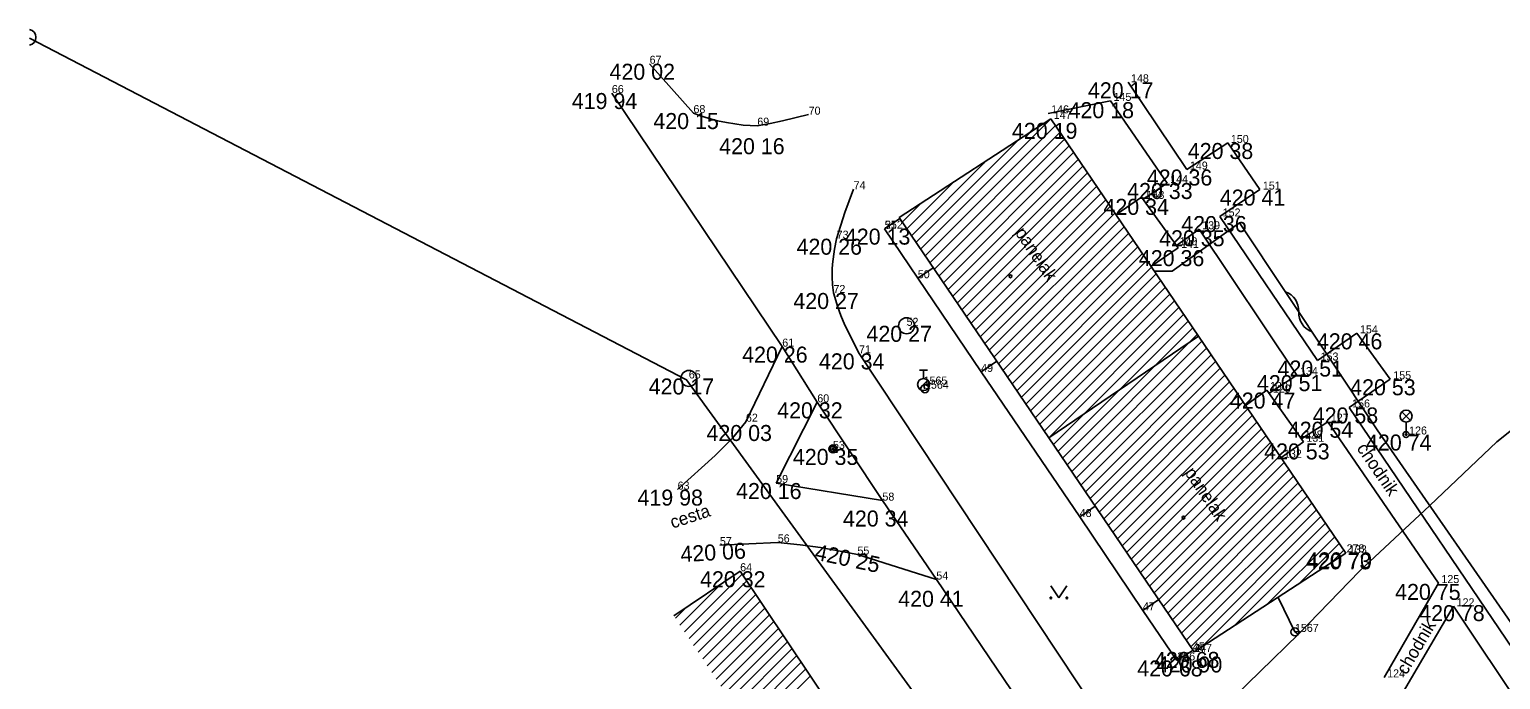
# Model space of a CAD drawing. Extents: x -559180 to -551373, y -1076947 to -1072071.
# Drawn here: x -555000 to -554908.1, y -1072904.4 to -1072863.8 of the extents above; entities that cross this region are included whole.
import ezdxf

# ---------------------------------------------------------------- set-up
doc = ezdxf.new("R2010")
doc.units = 0
for name, color, linetype in [('13_PLOTY', 7, 'Continuous'), ('14_BUDOVY', 7, 'Continuous'), ('17_KOMUNIKACE', 7, 'Continuous'), ('18_POLOHOPIS', 7, 'Continuous'), ('1_VODA_ZN', 7, 'Continuous'), ('20_EL_ZN', 7, 'Continuous'), ('2_VODOVOD', 7, 'Continuous'), ('30_SDEL_ZN', 7, 'Continuous'), ('32', 7, 'Continuous'), ('3_BODY', 7, 'Continuous'), ('40_KANAL_ZN', 7, 'Continuous'), ('45_ZN_KULTURY', 7, 'Continuous'), ('47_ZN_STAV_OBJ$', 7, 'Continuous'), ('52_POPIS_UCELOVY', 7, 'Continuous'), ('6_VYSKY', 7, 'Continuous'), ('kanal_stáv', 7, 'Continuous')]:
    doc.layers.add(name, color=color, linetype=linetype)

# ---------------------------------------------------------------- blocks, each defined once
blk = doc.blocks.new('POINT_DISPLAY')
blk.add_line((0, 0), (0, 0))
blk = doc.blocks.new('SAK')
at = {"layer": '40_KANAL_ZN'}
blk.add_circle((0, 0), 0.5, dxfattribs=at)
blk = doc.blocks.new('SLB')
at = {"layer": '20_EL_ZN'}
for radius in [0.25, 0.158, 0.05]:
    blk.add_circle((0, 0), radius, dxfattribs=at)
blk = doc.blocks.new('PARK')
at = {"layer": '45_ZN_KULTURY'}
for p, q in [((-0.5, 0.75), (0, 0)), ((0, 0), (0.5, 0.75))]:
    blk.add_line(p, q, dxfattribs=at)
for centre in [(-0.5, 0), (0.5, 0)]:
    blk.add_circle(centre, 0.05, dxfattribs=at)
blk = doc.blocks.new('BZ')
at = {"layer": '47_ZN_STAV_OBJ$'}
blk.add_circle((0, 0), 0.0875, dxfattribs=at)
blk = doc.blocks.new('LA')
at = {"layer": '20_EL_ZN'}
for p, q in [((-0.265, 1.415), (0.265, 0.885)), ((-0.265, 0.885), (0.265, 1.415)), ((0, 0), (0, 0.775))]:
    blk.add_line(p, q, dxfattribs=at)
for centre, radius in [((0, 1.15), 0.375), ((0, 0), 0.19), ((0, 0), 0.05)]:
    blk.add_circle(centre, radius, dxfattribs=at)
blk = doc.blocks.new('SV')
at = {"layer": '1_VODA_ZN'}
blk.add_circle((0, 0), 0.25, dxfattribs=at)
blk = doc.blocks.new('HYP')
at = {"layer": '1_VODA_ZN'}
for p, q in [((-0.265, -0.265), (0.265, 0.265)), ((-0.25, 0.9), (0.25, 0.9)), ((0, 0.375), (0, 0.9))]:
    blk.add_line(p, q, dxfattribs=at)
blk.add_circle((0, 0), 0.375, dxfattribs=at)
blk = doc.blocks.new('SDEP')
at = {"layer": '30_SDEL_ZN'}
for centre, radius, start, end in [((0.75, -1.001), 1.251, 53.1529, 126.84692), ((2.25, 1), 1.25, 233.13001, 306.86981)]:
    blk.add_arc(centre, radius, start, end, dxfattribs=at)

msp = doc.modelspace()

# ---------------------------------------------------------------- linework, layer by layer
at = {"layer": '13_PLOTY'}
for p, q in [((-554924.38, -1072875.87), (-554928.59, -1072878.88)), ((-554915.76, -1072888.79), (-554924.38, -1072875.87)), ((-554928.59, -1072878.88), (-554929.702, -1072878.891)), ((-554902.88, -1072907.4), (-554915.76, -1072888.79))]:
    msp.add_line(p, q, dxfattribs=at)
at = {"layer": '14_BUDOVY'}
for p, q in [((-554945.65, -1072875.54), (-554936.17, -1072869.38)), ((-554926.945, -1072882.945), (-554936.17, -1072869.38)), ((-554936.292, -1072889.301), (-554945.65, -1072875.54)), ((-554936.292, -1072889.301), (-554926.945, -1072882.945)), ((-554917.72, -1072896.51), (-554926.945, -1072882.945)), ((-554927.2, -1072902.67), (-554936.292, -1072889.301)), ((-554927.2, -1072902.67), (-554917.72, -1072896.51)), ((-554959.73, -1072900.419), (-554955.58, -1072897.63)), ((-554919.67, -1072951.07), (-554955.58, -1072897.63))]:
    msp.add_line(p, q, dxfattribs=at)
at = {"layer": '17_KOMUNIKACE'}
for p, q in [((-554961.24, -1072865.93), (-554958.5, -1072869.01)), ((-554952.95, -1072883.6), (-554963.6, -1072867.76)), ((-554952.95, -1072883.6), (-554955.22, -1072888.29)), ((-554950.76, -1072887.08), (-554952.95, -1072883.6)), ((-554933.23, -1072906.5), (-554948.15, -1072884.02)), ((-554953.33, -1072892.12), (-554950.76, -1072887.08)), ((-554946.69, -1072893.22), (-554950.76, -1072887.08)), ((-554946.69, -1072893.22), (-554953.33, -1072892.12)), ((-554943.32, -1072898.15), (-554946.69, -1072893.22)), ((-554953.23, -1072895.83), (-554956.85, -1072896)), ((-554943.32, -1072898.15), (-554948.25, -1072896.59)), ((-554936.14, -1072908.71), (-554943.32, -1072898.15))]:
    msp.add_line(p, q, dxfattribs=at)
for points in [[(-554958.5, -1072869.01), (-554958.052, -1072869.194), (-554957.571, -1072869.336), (-554957.005, -1072869.49), (-554956.428, -1072869.611), (-554955.915, -1072869.691), (-554955.391, -1072869.76), (-554954.51, -1072869.8)], [(-554954.51, -1072869.8), (-554953.714, -1072869.67), (-554952.936, -1072869.506), (-554951.3, -1072869.11)], [(-554949.55, -1072876.86), (-554949.047, -1072875.228), (-554948.49, -1072873.77)], [(-554949.75, -1072880.25), (-554949.806, -1072879.746), (-554949.835, -1072879.246), (-554949.832, -1072878.767), (-554949.809, -1072878.447), (-554949.676, -1072877.51), (-554949.55, -1072876.86)], [(-554948.15, -1072884.02), (-554949.047, -1072882.259), (-554949.287, -1072881.663), (-554949.467, -1072881.144), (-554949.75, -1072880.25)], [(-554955.22, -1072888.29), (-554956.062, -1072889.312), (-554957.141, -1072890.393), (-554959.49, -1072892.53)], [(-554948.25, -1072896.59), (-554949.221, -1072896.392), (-554950.56, -1072896.154), (-554951.824, -1072895.979), (-554953.23, -1072895.83)]]:
    msp.add_lwpolyline(points, dxfattribs=at)
at = {"layer": '18_POLOHOPIS'}
for p, q in [((-554931.34, -1072867.09), (-554927.66, -1072872.54)), ((-554932.43, -1072868.25), (-554936.33, -1072869.03)), ((-554928.89, -1072873.38), (-554932.43, -1072868.25)), ((-554927.66, -1072872.54), (-554925.1, -1072870.88)), ((-554925.1, -1072870.88), (-554923.1, -1072873.79)), ((-554930.398, -1072874.388), (-554928.89, -1072873.38)), ((-554932.105, -1072875.358), (-554930.49, -1072874.26)), ((-554928.21, -1072877.43), (-554930.49, -1072874.26)), ((-554923.1, -1072873.79), (-554925.61, -1072875.47)), ((-554945.609, -1072875.6), (-554946.55, -1072876.24)), ((-554925.61, -1072875.47), (-554919.49, -1072884.47)), ((-554944.48, -1072879.33), (-554946.55, -1072876.24)), ((-554926.89, -1072876.27), (-554928.32, -1072877.277)), ((-554920.78, -1072885.38), (-554926.89, -1072876.27)), ((-554929.91, -1072878.586), (-554928.21, -1072877.43)), ((-554943.518, -1072878.676), (-554944.48, -1072879.33)), ((-554944.48, -1072879.33), (-554940.52, -1072885.18)), ((-554919.49, -1072884.47), (-554917.03, -1072882.77)), ((-554917.03, -1072882.77), (-554914.95, -1072885.64)), ((-554939.545, -1072884.517), (-554940.52, -1072885.18)), ((-554934.36, -1072894.24), (-554940.52, -1072885.18)), ((-554922.523, -1072886.504), (-554920.78, -1072885.38)), ((-554914.95, -1072885.64), (-554917.52, -1072887.4)), ((-554922.66, -1072886.31), (-554924.004, -1072887.27)), ((-554922.66, -1072886.31), (-554920.38, -1072889.54)), ((-554917.52, -1072887.4), (-554902.89, -1072909.01)), ((-554918.85, -1072888.29), (-554920.508, -1072889.358)), ((-554911.94, -1072898.37), (-554918.85, -1072888.29)), ((-554920.38, -1072889.54), (-554921.78, -1072890.54)), ((-554933.384, -1072893.576), (-554934.36, -1072894.24)), ((-554930.41, -1072900.08), (-554934.36, -1072894.24)), ((-554915.33, -1072904.26), (-554911.94, -1072898.37)), ((-554929.419, -1072899.406), (-554930.41, -1072900.08)), ((-554910.99, -1072899.82), (-554914.33, -1072905.49)), ((-554900.77, -1072915.1), (-554910.99, -1072899.82)), ((-554928.29, -1072903.2), (-554930.41, -1072900.08)), ((-554927.27, -1072902.567), (-554928.29, -1072903.2))]:
    msp.add_line(p, q, dxfattribs=at)
at = {"layer": '2_VODOVOD'}
for p, q in [((-554944.03, -1072886.23), (-554944.12, -1072885.97)), ((-554920.91, -1072901.42), (-554921.958, -1072899.264)), ((-554920.69, -1072901.57), (-554920.91, -1072901.42))]:
    msp.add_line(p, q, dxfattribs=at)
msp.add_lwpolyline([(-554925.47, -1072906.22), (-554920.69, -1072901.57), (-554916.88, -1072897.63), (-554912.47, -1072893.53), (-554908.3, -1072889.54), (-554903.86, -1072886.01), (-554895.61, -1072881.21), (-554888.478, -1072877.399)], dxfattribs=at)
at = {"layer": '32'}
for p, q in [((-554944.306, -1072877.516), (-554936.17, -1072869.38)), ((-554944.02, -1072877.937), (-554935.884, -1072869.801)), ((-554943.734, -1072878.358), (-554935.598, -1072870.222)), ((-554943.447, -1072878.779), (-554935.311, -1072870.643)), ((-554944.592, -1072877.095), (-554938.189, -1072870.692)), ((-554943.161, -1072879.2), (-554935.025, -1072871.064)), ((-554942.875, -1072879.621), (-554934.739, -1072871.484)), ((-554944.879, -1072876.674), (-554940.208, -1072872.004)), ((-554942.589, -1072880.041), (-554934.453, -1072871.905)), ((-554942.303, -1072880.462), (-554934.166, -1072872.326)), ((-554945.165, -1072876.253), (-554942.227, -1072873.316)), ((-554942.016, -1072880.883), (-554933.88, -1072872.747)), ((-554941.73, -1072881.304), (-554933.594, -1072873.168)), ((-554941.444, -1072881.725), (-554933.308, -1072873.589)), ((-554941.158, -1072882.146), (-554933.022, -1072874.01)), ((-554945.451, -1072875.833), (-554944.246, -1072874.628)), ((-554940.871, -1072882.567), (-554932.735, -1072874.431)), ((-554940.585, -1072882.988), (-554932.449, -1072874.851)), ((-554940.299, -1072883.408), (-554932.163, -1072875.272)), ((-554940.013, -1072883.829), (-554931.877, -1072875.693)), ((-554939.727, -1072884.25), (-554931.59, -1072876.114)), ((-554939.44, -1072884.671), (-554931.304, -1072876.535)), ((-554939.154, -1072885.092), (-554931.018, -1072876.956)), ((-554938.868, -1072885.513), (-554930.732, -1072877.377)), ((-554938.582, -1072885.934), (-554930.446, -1072877.798)), ((-554938.295, -1072886.355), (-554930.159, -1072878.219)), ((-554938.009, -1072886.776), (-554929.873, -1072878.639)), ((-554937.723, -1072887.196), (-554929.587, -1072879.06)), ((-554937.437, -1072887.617), (-554929.301, -1072879.481)), ((-554937.151, -1072888.038), (-554929.014, -1072879.902)), ((-554936.864, -1072888.459), (-554928.728, -1072880.323)), ((-554936.578, -1072888.88), (-554928.442, -1072880.744)), ((-554936.292, -1072889.301), (-554928.156, -1072881.165)), ((-554936.006, -1072889.722), (-554927.869, -1072881.586)), ((-554935.719, -1072890.143), (-554927.583, -1072882.006)), ((-554935.433, -1072890.563), (-554927.297, -1072882.427)), ((-554935.147, -1072890.984), (-554927.011, -1072882.848)), ((-554934.861, -1072891.405), (-554926.725, -1072883.269)), ((-554934.574, -1072891.826), (-554926.438, -1072883.69)), ((-554934.288, -1072892.247), (-554926.152, -1072884.111)), ((-554934.002, -1072892.668), (-554925.866, -1072884.532)), ((-554933.716, -1072893.089), (-554925.58, -1072884.953)), ((-554933.43, -1072893.51), (-554925.293, -1072885.374)), ((-554933.143, -1072893.931), (-554925.007, -1072885.794)), ((-554932.857, -1072894.351), (-554924.721, -1072886.215)), ((-554932.571, -1072894.772), (-554924.435, -1072886.636)), ((-554932.285, -1072895.193), (-554924.149, -1072887.057)), ((-554931.998, -1072895.614), (-554923.862, -1072887.478)), ((-554931.712, -1072896.035), (-554923.576, -1072887.899)), ((-554931.426, -1072896.456), (-554923.29, -1072888.32)), ((-554931.14, -1072896.877), (-554923.004, -1072888.741)), ((-554930.854, -1072897.298), (-554922.717, -1072889.161)), ((-554930.567, -1072897.718), (-554922.431, -1072889.582)), ((-554930.281, -1072898.139), (-554922.145, -1072890.003)), ((-554929.995, -1072898.56), (-554921.859, -1072890.424)), ((-554929.709, -1072898.981), (-554921.573, -1072890.845)), ((-554929.422, -1072899.402), (-554921.286, -1072891.266)), ((-554929.136, -1072899.823), (-554921, -1072891.687)), ((-554928.85, -1072900.244), (-554920.714, -1072892.108)), ((-554928.564, -1072900.665), (-554920.428, -1072892.529)), ((-554928.278, -1072901.086), (-554920.141, -1072892.949)), ((-554927.991, -1072901.506), (-554919.855, -1072893.37)), ((-554927.705, -1072901.927), (-554919.569, -1072893.791)), ((-554927.419, -1072902.348), (-554919.283, -1072894.212)), ((-554926.725, -1072902.361), (-554918.997, -1072894.633)), ((-554924.706, -1072901.049), (-554918.71, -1072895.054)), ((-554922.687, -1072899.737), (-554918.424, -1072895.475)), ((-554920.668, -1072898.425), (-554918.138, -1072895.896)), ((-554918.648, -1072897.113), (-554917.852, -1072896.316)), ((-554959.059, -1072901.417), (-554955.456, -1072897.814)), ((-554958.775, -1072901.84), (-554955.172, -1072898.237)), ((-554959.344, -1072900.994), (-554956.798, -1072898.448)), ((-554958.491, -1072902.263), (-554954.888, -1072898.66)), ((-554958.207, -1072902.686), (-554954.604, -1072899.083)), ((-554959.628, -1072900.571), (-554958.954, -1072899.897)), ((-554957.923, -1072903.109), (-554954.32, -1072899.506)), ((-554957.638, -1072903.532), (-554954.035, -1072899.929)), ((-554957.354, -1072903.955), (-554953.751, -1072900.352)), ((-554957.07, -1072904.378), (-554953.467, -1072900.774)), ((-554956.786, -1072904.8), (-554953.183, -1072901.197)), ((-554956.502, -1072905.223), (-554952.899, -1072901.62)), ((-554956.217, -1072905.646), (-554952.614, -1072902.043)), ((-554955.933, -1072906.069), (-554952.33, -1072902.466)), ((-554955.649, -1072906.492), (-554952.046, -1072902.889)), ((-554955.365, -1072906.915), (-554951.762, -1072903.312)), ((-554955.081, -1072907.338), (-554951.478, -1072903.735)), ((-554954.796, -1072907.761), (-554951.193, -1072904.158))]:
    msp.add_line(p, q, dxfattribs=at)
at = {"layer": '40_KANAL_ZN'}
msp.add_arc((-555000.09, -1072864.28), 0.5, 280.36987, 79.63012, dxfattribs=at)
at = {"layer": 'kanal_stáv'}
msp.add_lwpolyline([(-554749.99, -1072921.56), (-554804.76, -1072951.95), (-554871.2, -1072992.45), (-554889.81, -1073004.17), (-554899.22, -1072993.04), (-554918.94, -1072969.72), (-554916.49, -1072948.34), (-554936.72, -1072916.21), (-554958.93, -1072885.67), (-555000, -1072864.327)], dxfattribs=at)

# ---------------------------------------------------------------- block references
at = {"layer": '1_VODA_ZN'}
for name, p in [('POINT_DISPLAY', (-554961.24, -1072865.93)), ('POINT_DISPLAY', (-554963.6, -1072867.76)), ('POINT_DISPLAY', (-554931.34, -1072867.09)), ('POINT_DISPLAY', (-554932.43, -1072868.25)), ('POINT_DISPLAY', (-554958.5, -1072869.01)), ('POINT_DISPLAY', (-554951.3, -1072869.11)), ('POINT_DISPLAY', (-554936.33, -1072869.03)), ('POINT_DISPLAY', (-554936.17, -1072869.38)), ('POINT_DISPLAY', (-554954.51, -1072869.8)), ('POINT_DISPLAY', (-554925.1, -1072870.88)), ('POINT_DISPLAY', (-554928.89, -1072873.38)), ('POINT_DISPLAY', (-554927.66, -1072872.54)), ('POINT_DISPLAY', (-554948.49, -1072873.77)), ('POINT_DISPLAY', (-554930.49, -1072874.26)), ('POINT_DISPLAY', (-554923.1, -1072873.79)), ('POINT_DISPLAY', (-554930.37, -1072874.37)), ('POINT_DISPLAY', (-554925.61, -1072875.47)), ('POINT_DISPLAY', (-554949.55, -1072876.86)), ('POINT_DISPLAY', (-554946.55, -1072876.24)), ('POINT_DISPLAY', (-554946.53, -1072876.23)), ('POINT_DISPLAY', (-554926.89, -1072876.27)), ('POINT_DISPLAY', (-554928.31, -1072877.27)), ('POINT_DISPLAY', (-554928.21, -1072877.43)), ('POINT_DISPLAY', (-554944.48, -1072879.33)), ('POINT_DISPLAY', (-554949.75, -1072880.25)), ('POINT_DISPLAY', (-554945.18, -1072882.3)), ('POINT_DISPLAY', (-554917.03, -1072882.77)), ('POINT_DISPLAY', (-554952.95, -1072883.6)), ('POINT_DISPLAY', (-554948.15, -1072884.02)), ('HYP', (-554944.12, -1072885.97)), ('POINT_DISPLAY', (-554940.52, -1072885.18)), ('POINT_DISPLAY', (-554919.49, -1072884.47)), ('POINT_DISPLAY', (-554958.79, -1072885.59)), ('SV', (-554944.03, -1072886.23)), ('POINT_DISPLAY', (-554944.12, -1072885.97)), ('POINT_DISPLAY', (-554944.03, -1072886.23)), ('POINT_DISPLAY', (-554920.78, -1072885.38)), ('POINT_DISPLAY', (-554914.95, -1072885.64)), ('POINT_DISPLAY', (-554950.76, -1072887.08)), ('POINT_DISPLAY', (-554922.66, -1072886.31)), ('POINT_DISPLAY', (-554922.47, -1072886.47)), ('POINT_DISPLAY', (-554917.52, -1072887.4)), ('POINT_DISPLAY', (-554955.22, -1072888.29)), ('POINT_DISPLAY', (-554918.85, -1072888.29)), ('POINT_DISPLAY', (-554920.48, -1072889.34)), ('POINT_DISPLAY', (-554920.38, -1072889.54)), ('POINT_DISPLAY', (-554913.96, -1072889.09)), ('POINT_DISPLAY', (-554949.78, -1072889.99)), ('POINT_DISPLAY', (-554921.78, -1072890.54)), ('POINT_DISPLAY', (-554959.49, -1072892.53)), ('POINT_DISPLAY', (-554953.33, -1072892.12)), ('POINT_DISPLAY', (-554946.69, -1072893.22)), ('POINT_DISPLAY', (-554934.36, -1072894.24)), ('POINT_DISPLAY', (-554956.85, -1072896)), ('POINT_DISPLAY', (-554953.23, -1072895.83)), ('POINT_DISPLAY', (-554948.25, -1072896.59)), ('POINT_DISPLAY', (-554917.72, -1072896.51)), ('POINT_DISPLAY', (-554917.68, -1072896.45)), ('POINT_DISPLAY', (-554955.58, -1072897.63)), ('POINT_DISPLAY', (-554943.32, -1072898.15)), ('POINT_DISPLAY', (-554911.94, -1072898.37)), ('POINT_DISPLAY', (-554910.99, -1072899.82)), ('POINT_DISPLAY', (-554930.41, -1072900.08)), ('SV', (-554920.91, -1072901.42)), ('POINT_DISPLAY', (-554920.91, -1072901.42)), ('POINT_DISPLAY', (-554927.29, -1072902.58)), ('POINT_DISPLAY', (-554927.21, -1072902.67)), ('POINT_DISPLAY', (-554927.2, -1072902.67)), ('POINT_DISPLAY', (-554928.29, -1072903.2)), ('POINT_DISPLAY', (-554928.26, -1072903.2)), ('POINT_DISPLAY', (-554915.33, -1072904.26))]:
    msp.add_blockref(name, p, dxfattribs=at)
at = {"layer": '20_EL_ZN'}
for name, p in [('LA', (-554913.96, -1072889.09)), ('SLB', (-554949.78, -1072889.99))]:
    msp.add_blockref(name, p, dxfattribs=at)
at = {"layer": '30_SDEL_ZN', "xscale": 1.0000027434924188, "yscale": 1.0000027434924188, "rotation": -56.289434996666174}
msp.add_blockref('SDEP', (-554921.507, -1072880.176), dxfattribs=at)
at = {"layer": '32'}
for p in [(-554936.17, -1072869.38), (-554940.305, -1072872.192)]:
    msp.add_blockref('POINT_DISPLAY', p, dxfattribs=at)
at = {"layer": '40_KANAL_ZN'}
for p in [(-554945.18, -1072882.3), (-554958.79, -1072885.59)]:
    msp.add_blockref('SAK', p, dxfattribs=at)
at = {"layer": '45_ZN_KULTURY'}
msp.add_blockref('PARK', (-554935.665, -1072899.295), dxfattribs=at)
at = {"layer": '47_ZN_STAV_OBJ$'}
for p in [(-554938.687, -1072879.208), (-554927.872, -1072894.281)]:
    msp.add_blockref('BZ', p, dxfattribs=at)

# ---------------------------------------------------------------- texts
at = {"layer": '3_BODY'}
for s, p in [('67', (-554961.24, -1072865.93)), (' 148', (-554931.34, -1072867.09)), ('66', (-554963.6, -1072867.76)), (' 145', (-554932.43, -1072868.25)), ('68', (-554958.5, -1072869.01)), ('70', (-554951.3, -1072869.11)), (' 146', (-554936.33, -1072869.03)), ('69', (-554954.51, -1072869.8)), (' 147', (-554936.17, -1072869.38)), (' 150', (-554925.1, -1072870.88)), (' 149', (-554927.66, -1072872.54)), ('74', (-554948.49, -1072873.77)), (' 144', (-554928.89, -1072873.38)), (' 151', (-554923.1, -1072873.79)), (' 142', (-554930.49, -1072874.26)), (' 143', (-554930.37, -1072874.37)), (' 152', (-554925.61, -1072875.47)), ('51', (-554946.55, -1072876.24)), ('252', (-554946.53, -1072876.23)), (' 139', (-554926.89, -1072876.27)), ('73', (-554949.55, -1072876.86)), (' 140', (-554928.31, -1072877.27)), (' 141', (-554928.21, -1072877.43)), ('50', (-554944.48, -1072879.33)), ('72', (-554949.75, -1072880.25)), ('52', (-554945.18, -1072882.3)), (' 154', (-554917.03, -1072882.77)), ('61', (-554952.95, -1072883.6)), ('71', (-554948.15, -1072884.02)), (' 153', (-554919.49, -1072884.47)), ('65', (-554958.79, -1072885.59)), ('49', (-554940.52, -1072885.18)), (' 134', (-554920.78, -1072885.38)), (' 155', (-554914.95, -1072885.64)), ('1565', (-554944.12, -1072885.97)), ('1564', (-554944.03, -1072886.23)), (' 130', (-554922.66, -1072886.31)), (' 129', (-554922.47, -1072886.47)), ('60', (-554950.76, -1072887.08)), (' 156', (-554917.52, -1072887.4)), ('62', (-554955.22, -1072888.29)), (' 127', (-554918.85, -1072888.29)), (' 128', (-554920.48, -1072889.34)), (' 131', (-554920.38, -1072889.54)), (' 126', (-554913.96, -1072889.09)), ('53', (-554949.78, -1072889.99)), (' 132', (-554921.78, -1072890.54)), ('59', (-554953.33, -1072892.12)), ('63', (-554959.49, -1072892.53)), ('58', (-554946.69, -1072893.22)), ('48', (-554934.36, -1072894.24)), ('56', (-554953.23, -1072895.83)), ('57', (-554956.85, -1072896)), ('55', (-554948.25, -1072896.59)), ('278', (-554917.68, -1072896.45)), (' 133', (-554917.72, -1072896.51)), ('64', (-554955.58, -1072897.63)), ('54', (-554943.32, -1072898.15)), (' 125', (-554911.94, -1072898.37)), ('47', (-554930.41, -1072900.08)), (' 122', (-554910.99, -1072899.82)), ('1567', (-554920.91, -1072901.42)), ('46', (-554928.29, -1072903.2)), ('276', (-554928.26, -1072903.2)), ('45', (-554927.29, -1072902.58)), ('44', (-554927.2, -1072902.67)), ('277', (-554927.21, -1072902.67)), (' 124', (-554915.33, -1072904.26))]:
    msp.add_text(s, height=0.5, dxfattribs=at).set_placement(p)
at = {"layer": '52_POPIS_UCELOVY'}
for s, rotation, p in [('panelak', 303.67364, (-554938.443, -1072876.469)), ('chodnik', 304.43126, (-554917.081, -1072889.955)), ('panelak', 303.67364, (-554927.838, -1072891.459)), ('cesta', 18.16277, (-554959.805, -1072894.975)), ('chodnik', 59.49914, (-554913.935, -1072904.148))]:
    msp.add_text(s, height=0.8, rotation=rotation, dxfattribs=at).set_placement(p)
at = {"layer": '6_VYSKY'}
for s, p in [('420 02', (-554963.745, -1072866.93)), ('419 94', (-554966.105, -1072868.76)), ('420 17', (-554933.845, -1072868.09)), ('420 18', (-554935.056, -1072869.331)), ('420 15', (-554961.005, -1072870.01)), ('420 19', (-554938.594, -1072870.623)), ('420 16', (-554956.891, -1072871.583)), ('420 38', (-554927.605, -1072871.88)), ('420 33', (-554931.395, -1072874.38)), ('420 36', (-554930.165, -1072873.54)), ('420 41', (-554925.605, -1072874.79)), ('420 34', (-554932.875, -1072875.37)), ('420 36', (-554928.013, -1072876.445)), ('420 26', (-554952.055, -1072877.86)), ('420 13', (-554949.035, -1072877.23)), ('420 35', (-554929.395, -1072877.331)), ('420 36', (-554930.663, -1072878.574)), ('420 27', (-554952.255, -1072881.25)), ('420 27', (-554947.685, -1072883.3)), ('420 46', (-554919.535, -1072883.77)), ('420 26', (-554955.455, -1072884.6)), ('420 34', (-554950.655, -1072885.02)), ('420 51', (-554923.285, -1072886.38)), ('420 51', (-554921.995, -1072885.47)), ('420 17', (-554961.295, -1072886.59)), ('420 53', (-554917.455, -1072886.64)), ('420 32', (-554953.265, -1072888.08)), ('420 47', (-554924.975, -1072887.47)), ('420 58', (-554919.796, -1072888.4)), ('420 03', (-554957.684, -1072889.496)), ('420 54', (-554921.355, -1072889.29)), ('420 53', (-554922.833, -1072890.645)), ('420 74', (-554916.465, -1072890.09)), ('420 35', (-554952.285, -1072890.99)), ('419 98', (-554961.995, -1072893.53)), ('420 16', (-554955.835, -1072893.12)), ('420 34', (-554949.154, -1072894.838)), ('420 73', (-554920.225, -1072897.51)), ('420 70', (-554920.185, -1072897.45)), ('420 32', (-554958.085, -1072898.63)), ('420 41', (-554945.702, -1072899.851)), ('420 75', (-554914.648, -1072899.421)), ('420 78', (-554913.14, -1072900.744)), ('420 68', (-554929.715, -1072903.67)), ('420 68', (-554930.765, -1072904.2)), ('420 90', (-554929.538, -1072903.955))]:
    msp.add_text(s, height=1, dxfattribs=at).set_placement(p)
for s, rotation, p in [('420 06', 3.32979, (-554959.282, -1072897.069)), ('420 25', 348.03487, (-554950.967, -1072896.894))]:
    msp.add_text(s, height=1, rotation=rotation, dxfattribs=at).set_placement(p)

doc.saveas('drawing.dxf')
